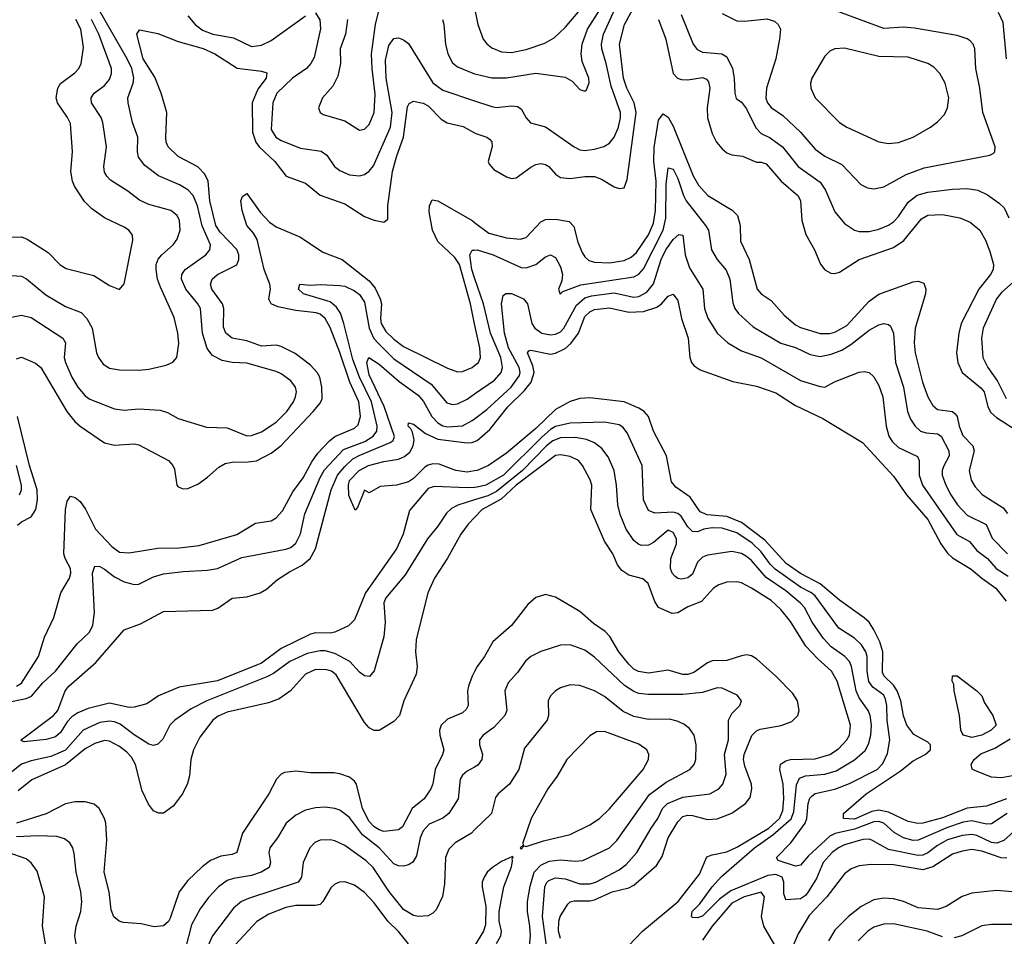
# Model space of a CAD drawing. Header units: inches. Extents: x 1308407 to 1441228, y 959628 to 1036311.
# Tile 636 of 656: x 1398143 to 1402162, y 1021069 to 1024809. Entities that reach past the tile are written whole.
import ezdxf

# ---------------------------------------------------------------- set-up
doc = ezdxf.new("R2010")
doc.units = ezdxf.units.IN
doc.header["$MEASUREMENT"] = 0
doc.layers.add('B3092', color=7, linetype='Continuous')
doc.layers.add('B4002', color=7, linetype='Continuous')

msp = doc.modelspace()

# ---------------------------------------------------------------- linework, layer by layer
at = {"layer": 'B3092', "color": 5}
for points, elevation in [([(1399480.8, 1024810), (1399473, 1024750), (1399450.9, 1024690), (1399453, 1024630), (1399441.4, 1024578.6), (1399422, 1024538), (1399378.5, 1024490), (1399363.1, 1024450), (1399370.2, 1024430.2), (1399382.3, 1024422.3), (1399470, 1024396.3), (1399530, 1024358.5), (1399550, 1024362.8), (1399570, 1024382), (1399590.4, 1024430), (1399594.3, 1024505.7), (1399581.2, 1024610), (1399579.8, 1024670), (1399595.7, 1024790), (1399619.9, 1024890)], 2660), ([(1398110, 1023594.9), (1398150, 1023603.6), (1398190, 1023593.8), (1398319.7, 1023510), (1398330.8, 1023490), (1398324.5, 1023430), (1398330, 1023410.4), (1398356.6, 1023350), (1398380.4, 1023310), (1398410, 1023274.8), (1398430, 1023260.5), (1398530, 1023220.5), (1398570, 1023215.1), (1398630, 1023221.5), (1398716, 1023216), (1398746.4, 1023206.4), (1398790, 1023181.8), (1398905.8, 1023145.8), (1398990, 1023143.5), (1399070.8, 1023110.8), (1399090, 1023112.5), (1399130, 1023127.4), (1399190, 1023166.2), (1399233.8, 1023210), (1399261.3, 1023250), (1399269.3, 1023270), (1399272.4, 1023290), (1399269.1, 1023310), (1399250, 1023335.2), (1399210, 1023363.9), (1399190, 1023373.6), (1399070, 1023407.8), (1399010, 1023409.9), (1398970, 1023417.8), (1398930, 1023438.6), (1398908, 1023468), (1398889.5, 1023530), (1398881.2, 1023630), (1398870.5, 1023650), (1398820.7, 1023710), (1398803.4, 1023750), (1398804.9, 1023770), (1398818.3, 1023790), (1398902.5, 1023850), (1398919.1, 1023870), (1398921.9, 1023890), (1398887.7, 1023967.7), (1398868.8, 1024050), (1398851.1, 1024091.1), (1398830, 1024115.5), (1398795.6, 1024135.6), (1398710, 1024172.2), (1398654.1, 1024214.1), (1398628.1, 1024248.1), (1398623.8, 1024270), (1398625.4, 1024330), (1398604.1, 1024390), (1398585.9, 1024470), (1398584.5, 1024490), (1398606.7, 1024550), (1398609.1, 1024570), (1398600.6, 1024610), (1398582.5, 1024650), (1398460.8, 1024860.8)], 2640), ([(1399350, 1024837), (1399368.4, 1024808.4), (1399371.4, 1024771.4), (1399344.5, 1024655.5), (1399331.4, 1024630), (1399313.4, 1024610), (1399257.1, 1024570), (1399192.2, 1024510), (1399177, 1024470), (1399170, 1024361.6), (1399188.8, 1024330), (1399210, 1024316.8), (1399290, 1024284.8), (1399373.3, 1024273.3), (1399397, 1024257), (1399428.4, 1024210), (1399450, 1024193.5), (1399490, 1024176.6), (1399530, 1024172.5), (1399550, 1024177.7), (1399569.4, 1024190.6), (1399586.7, 1024213.3), (1399657.1, 1024370), (1399663.3, 1024430), (1399639.7, 1024570), (1399635.9, 1024644.1), (1399650, 1024703.6), (1399670, 1024732.9), (1399690, 1024735.6), (1399710, 1024727.6), (1399730, 1024711.8), (1399830, 1024550.9), (1399870, 1024522.2), (1400000, 1024478.1)], 2640), ([(1398090, 1023766.4), (1398150, 1023763), (1398171.5, 1023751.5), (1398250, 1023686.6), (1398330, 1023639.4), (1398394.6, 1023614.6), (1398417.1, 1023590), (1398438.7, 1023550), (1398456.5, 1023450), (1398464.5, 1023430), (1398483.8, 1023403.8), (1398510, 1023387.3), (1398550, 1023380.6), (1398630, 1023378.9), (1398670, 1023382.9), (1398741.3, 1023398.7), (1398768.9, 1023411.1), (1398785.1, 1023430), (1398792.8, 1023487.2), (1398789.2, 1023530), (1398774, 1023594), (1398717.5, 1023717.5), (1398706.2, 1023750), (1398699.6, 1023790), (1398700.4, 1023810), (1398708.7, 1023831.3), (1398723.7, 1023850), (1398769.8, 1023890), (1398786.3, 1023913.7), (1398797.9, 1023950), (1398795.2, 1023990), (1398785.3, 1024010), (1398760.5, 1024030), (1398670, 1024054.4), (1398632.7, 1024072.7), (1398583.9, 1024110), (1398514.3, 1024154.3), (1398498.8, 1024170), (1398490, 1024187.6), (1398486.9, 1024210), (1398497.3, 1024290), (1398482.5, 1024390), (1398475.6, 1024410), (1398436.3, 1024470), (1398435.2, 1024490), (1398447.1, 1024510), (1398490, 1024540.9), (1398510, 1024565.4), (1398518.5, 1024590), (1398518.2, 1024610), (1398466.1, 1024750), (1398436.1, 1024810)], 2660), ([(1398090, 1023921.6), (1398150, 1023922.5), (1398173.3, 1023913.3), (1398259.8, 1023859.8), (1398308.9, 1023808.9), (1398333.5, 1023793.5), (1398445.4, 1023765.4), (1398510, 1023724.6), (1398550, 1023708), (1398570, 1023730.8), (1398605.6, 1023910), (1398603.9, 1023930), (1398588.3, 1023950), (1398570, 1023962.2), (1398490, 1024001.1), (1398437, 1024037), (1398407.7, 1024067.7), (1398366.9, 1024130), (1398358.1, 1024150), (1398352.5, 1024190), (1398358.9, 1024270), (1398350, 1024386), (1398338.7, 1024410), (1398297.3, 1024470), (1398292.2, 1024490), (1398298.6, 1024530), (1398310, 1024548.2), (1398367.6, 1024592.4), (1398383.9, 1024610), (1398394.5, 1024630), (1398403.9, 1024696.1), (1398392.4, 1024770), (1398371.7, 1024810)], 2680), ([(1398830, 1024825.4), (1398859.8, 1024790), (1398890, 1024766.4), (1398931.8, 1024750), (1399015.7, 1024735.7), (1399090, 1024700.4), (1399130, 1024705.5), (1399170, 1024724.1), (1399310, 1024825.2)], 2640), ([(1399868.4, 1024810), (1399874, 1024790), (1399880.8, 1024710), (1399890.1, 1024670.1), (1399910, 1024633.8), (1399930, 1024616.6), (1400000, 1024588.8)], 2660), ([(1398130, 1023425.3), (1398150, 1023431.8), (1398208, 1023408), (1398229.5, 1023389.5), (1398335.7, 1023210), (1398368.3, 1023170), (1398390, 1023150.8), (1398490, 1023082.2), (1398530, 1023072.8), (1398610, 1023078), (1398630, 1023074.7), (1398750, 1023010.2), (1398768, 1022990), (1398774.4, 1022974.4), (1398784.9, 1022910), (1398790, 1022903.1), (1398810, 1022894.7), (1398830, 1022896.3), (1398870, 1022913.2), (1398910, 1022941.7), (1398956.4, 1022983.6), (1398982.1, 1022997.9), (1399010, 1023004.2), (1399075.4, 1023004.6), (1399110, 1023009.6), (1399170, 1023040.6), (1399210, 1023071.7), (1399341.1, 1023210), (1399370, 1023244.6), (1399377.7, 1023262.3), (1399377, 1023310), (1399367.9, 1023350), (1399357.1, 1023370), (1399330, 1023399.3), (1399267.5, 1023447.5), (1399210, 1023476.1), (1399190, 1023480.6), (1399130, 1023477.4), (1399070, 1023498.2), (1399010, 1023509), (1398984, 1023530), (1398975.1, 1023555.1), (1398975.8, 1023630), (1398970.7, 1023650), (1398927.9, 1023710), (1398921.8, 1023730), (1398928.6, 1023750), (1398950.3, 1023769.7), (1399030, 1023808.2), (1399037.5, 1023830), (1399037.1, 1023850), (1399030, 1023870.9), (1398962, 1023942), (1398943.9, 1023970), (1398919.6, 1024070), (1398912.2, 1024150), (1398899.4, 1024179.4), (1398870, 1024208.7), (1398790, 1024251.1), (1398749.2, 1024290), (1398741.3, 1024310), (1398739.6, 1024330), (1398744.3, 1024430), (1398721, 1024510), (1398694.3, 1024574.3), (1398647.4, 1024650), (1398621.1, 1024750), (1398631.6, 1024768.4), (1398707.3, 1024752.7), (1398790, 1024720.9), (1398892, 1024692), (1398940.2, 1024670), (1399031.5, 1024611.5), (1399130, 1024599.5), (1399151.9, 1024591.9), (1399149.4, 1024570), (1399114.7, 1024525.3), (1399092.5, 1024470), (1399092.8, 1024350), (1399107.6, 1024310), (1399120.5, 1024290), (1399184.3, 1024230), (1399230.6, 1024170.6), (1399310, 1024142.2), (1399370, 1024092.7), (1399470, 1024057.2), (1399550, 1024006.7), (1399590, 1023991.3), (1399630, 1023982.4), (1399645.4, 1023994.6), (1399645.2, 1024050), (1399665.3, 1024190), (1399681.3, 1024250), (1399710.3, 1024330), (1399726.7, 1024453.3), (1399732.3, 1024467.7), (1399750, 1024476.5), (1399790, 1024468.4), (1399810, 1024458), (1399863.8, 1024403.8), (1399888, 1024388), (1399953.8, 1024373.8), (1400000, 1024347.6)], 2620), ([(1398130.2, 1022089.8), (1398150, 1022101.7), (1398219.3, 1022210), (1398244.1, 1022290), (1398283.2, 1022370), (1398311, 1022470), (1398346.2, 1022530), (1398352, 1022550), (1398350.9, 1022570), (1398328.7, 1022610), (1398323.1, 1022630), (1398330, 1022810.8), (1398336.3, 1022843.7), (1398350, 1022865.3), (1398370, 1022859.7), (1398390, 1022843.6), (1398411.7, 1022811.7), (1398452.5, 1022730), (1398518.7, 1022658.7), (1398550, 1022636.4), (1398590, 1022633.3), (1398706.9, 1022653.1), (1398793.8, 1022653.8), (1398876, 1022664), (1399030, 1022709), (1399105.1, 1022754.9), (1399170, 1022764.6), (1399190, 1022776.3), (1399215.4, 1022804.6), (1399257.5, 1022882.5), (1399300.2, 1022939.8), (1399335, 1023005), (1399360.4, 1023039.6), (1399407.1, 1023090), (1399430, 1023108.1), (1399510, 1023142.7), (1399524.4, 1023155.6), (1399534, 1023190), (1399528, 1023250), (1399490.9, 1023330), (1399450, 1023451.2), (1399410, 1023552.5), (1399390.3, 1023590), (1399370, 1023607.5), (1399353.2, 1023613.2), (1399270, 1023622.6), (1399197.3, 1023637.3), (1399169.9, 1023649.9), (1399162.8, 1023662.8), (1399160.2, 1023670), (1399167.2, 1023710), (1399164.6, 1023730), (1399140.5, 1023790), (1399112.5, 1023912.5), (1399097.8, 1023937.8), (1399070.4, 1023970), (1399050.6, 1024030), (1399045.2, 1024070), (1399052.2, 1024087.8), (1399070, 1024099.5), (1399124.1, 1024024.1), (1399163.4, 1023983.4), (1399190, 1023964.2), (1399290, 1023921.7), (1399380.4, 1023860.4), (1399459, 1023830), (1399570, 1023744.2), (1399594.2, 1023714.2), (1399614.3, 1023670), (1399619.9, 1023650), (1399616, 1023590), (1399619.2, 1023570), (1399637.3, 1023537.3), (1399670, 1023505.5), (1399710, 1023476), (1399890, 1023386.9), (1399930, 1023372.4), (1399950, 1023373.1), (1399990, 1023389.5), (1400000, 1023397.5)], 2580), ([(1400000, 1023568.3), (1399982.6, 1023650), (1399938.2, 1023810), (1399919.1, 1023839.1), (1399850, 1023904.7), (1399828.3, 1023950), (1399814.8, 1024025.2), (1399816.4, 1024050), (1399826.2, 1024073.8), (1399850, 1024070.2), (1399990, 1023989.2), (1400000, 1023981.5)], 2580), ([(1400000, 1023756.3), (1399988.3, 1023790), (1399980.1, 1023850), (1399990, 1023868.4), (1400000, 1023868.9)], 2560), ([(1398090, 1022022.2), (1398170, 1022038.5), (1398191.2, 1022048.8), (1398237.3, 1022102.7), (1398289.4, 1022150), (1398378, 1022262), (1398428.5, 1022310), (1398441.5, 1022338.5), (1398449, 1022390), (1398440.9, 1022550), (1398450, 1022579.6), (1398470, 1022577.4), (1398490, 1022567.2), (1398530, 1022535.9), (1398570, 1022514.8), (1398610, 1022504.2), (1398630, 1022505.5), (1398690, 1022535.8), (1398730, 1022547.2), (1398810, 1022557.7), (1398910, 1022562.8), (1398950, 1022570.1), (1399050, 1022614.5), (1399230, 1022648.7), (1399250, 1022655.8), (1399270, 1022673), (1399288.8, 1022711.2), (1399307.5, 1022792.5), (1399370, 1022940.9), (1399387.4, 1022972.6), (1399464.4, 1023055.6), (1399552.4, 1023087.6), (1399586.6, 1023110), (1399601.1, 1023130), (1399602.7, 1023150), (1399579.4, 1023250), (1399530, 1023350), (1399502.7, 1023422.7), (1399466.6, 1023570), (1399452, 1023612), (1399436.6, 1023636.6), (1399410, 1023657.5), (1399301, 1023690), (1399281.4, 1023710), (1399286, 1023730), (1399330, 1023725.3), (1399370.8, 1023729.2), (1399450, 1023725.1), (1399470, 1023722.2), (1399510, 1023703), (1399530, 1023687.3), (1399550, 1023656.6), (1399569.8, 1023549.8), (1399588.8, 1023508.8), (1399607.2, 1023487.2), (1399670, 1023424.6), (1399822.3, 1023322.3), (1399886.2, 1023246.2), (1399910, 1023238.9), (1399930, 1023242.2), (1399970, 1023261.2), (1400000, 1023282)], 2560), ([(1400000, 1022900.8), (1399970, 1022899.1), (1399835.2, 1022904.8), (1399810, 1022896.1), (1399733.7, 1022806.3), (1399708.1, 1022710), (1399681.5, 1022650), (1399555.3, 1022470), (1399510, 1022360.4), (1399485, 1022335), (1399430, 1022309.8), (1399410, 1022306), (1399350, 1022307.1), (1399330, 1022301.9), (1399210, 1022243.2), (1399130, 1022182.8), (1398950, 1022111.7), (1398794.3, 1022085.7), (1398710, 1022049.9), (1398662.3, 1022017.7), (1398610, 1022003.7), (1398590, 1022002.5), (1398510, 1022019.7), (1398422.3, 1021997.7), (1398379.9, 1021980.1), (1398356.3, 1021963.7), (1398336.6, 1021943.4), (1398310, 1021899.8), (1398290, 1021882), (1398251.5, 1021871.5), (1398161.6, 1021861.6), (1398150, 1021866), (1398149.6, 1021870), (1398281.6, 1021970), (1398298.7, 1021990), (1398328.6, 1022070), (1398343.1, 1022090), (1398454.4, 1022185.6), (1398570, 1022318.7), (1398636.1, 1022343.9), (1398730, 1022393.5), (1398930, 1022399.2), (1398952.1, 1022407.9), (1399010, 1022448.2), (1399070, 1022453.8), (1399124.2, 1022470), (1399150, 1022485.8), (1399195.8, 1022524.2), (1399244, 1022556), (1399296.5, 1022583.5), (1399328.2, 1022610), (1399350.2, 1022649.8), (1399414.3, 1022890), (1399440.2, 1022950), (1399470, 1022986.4), (1399503.2, 1023016.8), (1399528.6, 1023031.4), (1399655.9, 1023084.1), (1399667.4, 1023092.6), (1399672.4, 1023107.6), (1399630.7, 1023230.7), (1399570, 1023359.4), (1399560.2, 1023410), (1399567.8, 1023430), (1399610, 1023402.8), (1399692.4, 1023332.4), (1399770, 1023277.1), (1399790.8, 1023250.7), (1399825.5, 1023190), (1399850, 1023163.4), (1399870, 1023152.1), (1399890, 1023147.4), (1399950, 1023152), (1399990, 1023173), (1400000, 1023180.5)], 2540), ([(1398133.7, 1022746.3), (1398150, 1022760.6), (1398190, 1022781), (1398209.6, 1022810.4), (1398216.2, 1022850), (1398214.1, 1022890), (1398183.8, 1022990), (1398133.6, 1023190)], 2620), ([(1400000, 1022968.2), (1399970, 1022962.9), (1399923, 1022970), (1399855, 1022995), (1399830, 1022996.4), (1399810, 1022991.1), (1399796.3, 1022983.7), (1399750, 1022936.3), (1399730, 1022923.4), (1399681, 1022910), (1399615.1, 1022904.9), (1399570, 1022878), (1399550, 1022888.7), (1399522, 1022818), (1399512, 1022808), (1399487.3, 1022867.3), (1399484.6, 1022910), (1399490, 1022928.5), (1399529.3, 1022970), (1399566.4, 1022990), (1399630, 1023006.3), (1399690, 1023015.1), (1399713.9, 1023026.1), (1399736.1, 1023043.9), (1399749.9, 1023070), (1399753.3, 1023093.3), (1399746.1, 1023126.1), (1399739.7, 1023139.7), (1399728.2, 1023150), (1399730, 1023164.7), (1399750, 1023158.9), (1399800.1, 1023120.1), (1399850, 1023097.4), (1399970, 1023082.8), (1399990, 1023084.3), (1400000, 1023088.2)], 2520), ([(1398142.7, 1022870), (1398149.9, 1022890), (1398149.9, 1022910.1), (1398129.7, 1022990)], 2640), ([(1400000, 1022849.9), (1399931.4, 1022828.6), (1399905.4, 1022814.6), (1399884.8, 1022795.2), (1399850, 1022742), (1399808.3, 1022690), (1399716.6, 1022543.4), (1399637.3, 1022450), (1399630.1, 1022430), (1399634.8, 1022350), (1399628.9, 1022291.1), (1399590, 1022152.3), (1399570.9, 1022129.1), (1399550, 1022131.6), (1399530, 1022146), (1399490.2, 1022190.2), (1399430, 1022222.9), (1399390, 1022233.5), (1399370, 1022234.1), (1399316.8, 1022223.2), (1399245.3, 1022190), (1399178.5, 1022141.5), (1399152.4, 1022127.6), (1398906.4, 1022030), (1398843, 1021997), (1398776.5, 1021950), (1398756.1, 1021930), (1398727.3, 1021872.7), (1398707.6, 1021852.4), (1398690, 1021846.8), (1398670, 1021852.9), (1398610, 1021890.7), (1398553.7, 1021933.7), (1398530, 1021943.9), (1398510, 1021946.8), (1398470, 1021941.8), (1398402.9, 1021910), (1398330, 1021828.9), (1398270, 1021802.3), (1398190, 1021785.1), (1398150, 1021771.2), (1398071, 1021709)], 2560), ([(1400000, 1022777.4), (1399973.7, 1022750), (1399943.4, 1022710), (1399890, 1022612.1), (1399836.1, 1022530), (1399809.4, 1022470), (1399761.3, 1022278.7), (1399759, 1022230), (1399765.4, 1022170), (1399761, 1022139), (1399710.5, 1022029.5), (1399693.1, 1021970), (1399670, 1021944.7), (1399610, 1021908.7), (1399590, 1021908.6), (1399570, 1021919.3), (1399550, 1021941.8), (1399435.2, 1022135.2), (1399416, 1022150), (1399396.3, 1022156.3), (1399350, 1022157.1), (1399310, 1022138.4), (1399249.2, 1022070.8), (1399202.2, 1022037.8), (1399158.2, 1022021.8), (1398990, 1021982.8), (1398952.9, 1021967.1), (1398931.4, 1021950), (1398879.1, 1021880.9), (1398852.2, 1021830), (1398841.1, 1021790), (1398836.8, 1021723.2), (1398828.3, 1021691.7), (1398808, 1021650), (1398770, 1021599.2), (1398730, 1021571.1), (1398710, 1021571.1), (1398690, 1021581.3), (1398668.4, 1021608.4), (1398642.4, 1021662.4), (1398615.9, 1021770), (1398599.8, 1021799.8), (1398580.5, 1021820.5), (1398550, 1021842.9), (1398510, 1021865), (1398490, 1021868.2), (1398450, 1021855.4), (1398410, 1021834.3), (1398330, 1021768.2), (1398192.2, 1021707.8), (1398137.2, 1021662.8)], 2580), ([(1400000, 1022149.7), (1399989.4, 1022130), (1399975, 1022090), (1399971.5, 1022070), (1399974, 1022010), (1399966.1, 1021993.9), (1399950, 1021980.2), (1399890, 1021955.4), (1399864.1, 1021930), (1399857.2, 1021910), (1399857.5, 1021890), (1399873.9, 1021830), (1399869.6, 1021810), (1399838.4, 1021750), (1399829.6, 1021690.4), (1399821.7, 1021670), (1399794.6, 1021630), (1399745.1, 1021590), (1399705.3, 1021514.7), (1399690, 1021503), (1399630, 1021496.9), (1399610, 1021502.7), (1399590, 1021515.1), (1399570, 1021537.5), (1399542.8, 1021590), (1399517.6, 1021690), (1399510, 1021702.4), (1399490, 1021717.7), (1399450, 1021731.6), (1399424.9, 1021735.1), (1399330, 1021736.3), (1399270, 1021742.9), (1399223.4, 1021736.6), (1399210, 1021729.7), (1399191.6, 1021710), (1399159.7, 1021650), (1399053.2, 1021490), (1399029, 1021411), (1399010, 1021402.1), (1398964.4, 1021395.6), (1398922.5, 1021377.5), (1398887.6, 1021352.4), (1398830, 1021295.9), (1398793.9, 1021250), (1398757.4, 1021142.6), (1398750, 1021128.7), (1398730, 1021111.6), (1398692.6, 1021107.4), (1398639.2, 1021119.2), (1398565.6, 1021125.6), (1398549.7, 1021130), (1398528.1, 1021148.1), (1398517, 1021177), (1398507.8, 1021250), (1398487.9, 1021330), (1398498.9, 1021461.1), (1398494.2, 1021530), (1398488.9, 1021550), (1398468.2, 1021590), (1398447.5, 1021607.5), (1398410, 1021618), (1398370, 1021616.9), (1398330, 1021608.8), (1398251.9, 1021568.1), (1398130, 1021530.8)], 2620), ([(1400000, 1021759.5), (1399970, 1021743.2), (1399950, 1021726.2), (1399941.1, 1021710), (1399932.5, 1021630), (1399894.2, 1021570), (1399870, 1021551.2), (1399814.2, 1021525.8), (1399790, 1021499.3), (1399777.6, 1021470), (1399762.3, 1021397.7), (1399748.3, 1021371.7), (1399730, 1021359.8), (1399710, 1021354.6), (1399690, 1021355.6), (1399670, 1021364.7), (1399610, 1021429.5), (1399542.8, 1021482.8), (1399490, 1021553), (1399450, 1021583.2), (1399430, 1021590.6), (1399390, 1021596.1), (1399350, 1021592.6), (1399310, 1021583), (1399270, 1021562.7), (1399231, 1021530), (1399194.8, 1021470), (1399164.1, 1021430), (1399160.2, 1021410), (1399167.3, 1021370), (1399161.5, 1021350), (1399129.3, 1021330.7), (1399090, 1021317.3), (1399015.4, 1021304.6), (1398990, 1021295.9), (1398954.8, 1021270), (1398913.2, 1021226.8), (1398879.6, 1021180.4), (1398844.4, 1021115.6), (1398819.6, 1021020.4)], 2640), ([(1400000, 1021502.6), (1399987.2, 1021490), (1399920.2, 1021450), (1399895.2, 1021424.8), (1399881.1, 1021390), (1399877.8, 1021282.2), (1399868.3, 1021231.7), (1399843.2, 1021176.8), (1399830, 1021163.1), (1399810, 1021152.8), (1399771, 1021149), (1399750, 1021153.7), (1399710, 1021178.5), (1399650, 1021252.5), (1399585.6, 1021350), (1399556.8, 1021376.8), (1399470, 1021439.1), (1399430, 1021458.7), (1399410, 1021462.9), (1399370, 1021460.3), (1399348.4, 1021451.6), (1399327.3, 1021430), (1399300.5, 1021370), (1399294, 1021310), (1399279.7, 1021290), (1399077, 1021223), (1399048.2, 1021210), (1399016.5, 1021183.5), (1398930.1, 1021069.9), (1398911.4, 1021028.6)], 2660), ([(1398374.5, 1021030), (1398367.8, 1021070), (1398373.9, 1021110), (1398392.2, 1021170), (1398396.5, 1021210), (1398392.4, 1021250), (1398373.4, 1021330), (1398365.9, 1021405.9), (1398359.7, 1021430), (1398347.8, 1021450), (1398326.3, 1021466.3), (1398295.3, 1021475.3), (1398218.4, 1021478.4), (1398130, 1021474.1)], 2640), ([(1398250.5, 1021030), (1398236.6, 1021110), (1398244.3, 1021230), (1398214.4, 1021334.4), (1398190, 1021368.8), (1398170, 1021385.2), (1398092.2, 1021412.2)], 2660), ([(1399730, 1021038), (1399690, 1021088.7), (1399646.2, 1021130), (1399590, 1021205.9), (1399550, 1021247.6), (1399510, 1021277.5), (1399470, 1021291.4), (1399448.2, 1021290), (1399430, 1021281.8), (1399412.9, 1021267.1), (1399380.9, 1021210), (1399370, 1021199.1), (1399350, 1021193.9), (1399270, 1021195), (1399230, 1021186.5), (1399160.4, 1021159.6), (1399110.8, 1021129.2), (1399024.2, 1021035.8)], 2680)]:
    msp.add_lwpolyline(points, dxfattribs=dict(at, elevation=elevation))
at = {"layer": 'B4002', "color": 5}
for points, elevation in [([(1400000, 1024478.1), (1400070, 1024454.3), (1400090, 1024451.4), (1400150, 1024457.9), (1400175.5, 1024455.5), (1400190, 1024446), (1400210, 1024408.4), (1400227.8, 1024387.8), (1400290, 1024372.4), (1400406.3, 1024290), (1400430, 1024278.6), (1400450, 1024275.9), (1400490, 1024281.5), (1400527.8, 1024292.2), (1400550, 1024305), (1400570, 1024329.2), (1400587.9, 1024370), (1400595.8, 1024410), (1400595.1, 1024430), (1400557.5, 1024537.5), (1400537.6, 1024630), (1400519, 1024690), (1400517.6, 1024710), (1400526.7, 1024750), (1400626.1, 1024970)], 2640), ([(1400000, 1024347.6), (1400004.9, 1024344.9), (1400049.5, 1024329.5), (1400061.1, 1024321.1), (1400070.1, 1024310.1), (1400071.5, 1024291.5), (1400055.2, 1024230), (1400059.6, 1024219.6), (1400078.5, 1024198.5), (1400130, 1024168.2), (1400150, 1024161.2), (1400170, 1024163.8), (1400230, 1024207.8), (1400250, 1024218.1), (1400270, 1024221.9), (1400290, 1024218.5), (1400303.2, 1024210), (1400330, 1024178.9), (1400350, 1024165.2), (1400390, 1024161.5), (1400450, 1024169.1), (1400490, 1024168.9), (1400517.9, 1024157.9), (1400570, 1024127.3), (1400590, 1024120.2), (1400610, 1024122.6), (1400623.3, 1024156.7), (1400659.3, 1024430), (1400651.8, 1024470), (1400620.7, 1024530), (1400607.1, 1024570), (1400590.8, 1024710), (1400611.8, 1024790), (1400690, 1024934.2)], 2620), ([(1400000, 1024856.4), (1400012.9, 1024790), (1400035.5, 1024730), (1400050.1, 1024710.1), (1400070, 1024694.2), (1400110, 1024677.7), (1400150, 1024675.4), (1400210, 1024688.1), (1400286.2, 1024713.8), (1400324.4, 1024735.6), (1400370, 1024777.7), (1400430.4, 1024850)], 2680), ([(1400000, 1024588.8), (1400006.3, 1024586.3), (1400070, 1024571.7), (1400130, 1024572.6), (1400250, 1024591.3), (1400370, 1024574.3), (1400398.6, 1024558.6), (1400430, 1024524.9), (1400450, 1024518), (1400456.9, 1024523.1), (1400467.9, 1024552.1), (1400465.7, 1024570), (1400438.4, 1024638.4), (1400435.6, 1024670), (1400439.7, 1024710), (1400460.5, 1024770), (1400510.6, 1024849.4)], 2660), ([(1400843.7, 1024830), (1400891.8, 1024710), (1400908.1, 1024688.1), (1400930, 1024677), (1401009.6, 1024669.6), (1401030, 1024657.2), (1401053.2, 1024610), (1401060.1, 1024570), (1401061.6, 1024510), (1401068.2, 1024488.2), (1401090, 1024473.1), (1401110, 1024445.8), (1401148.2, 1024368.2), (1401170, 1024345.1), (1401206.9, 1024326.9), (1401256.8, 1024290), (1401320.8, 1024210), (1401410, 1024146.3), (1401432.9, 1024112.9), (1401470, 1024024.6), (1401510, 1023977.3), (1401550, 1023950.2), (1401570, 1023944.5), (1401610, 1023945.3), (1401650, 1023954.1), (1401690, 1023970.1), (1401710, 1023984.6), (1401730, 1024006.3), (1401770, 1024065.1), (1401807, 1024093), (1401850, 1024104.8), (1401950, 1024117.1), (1402010, 1024120.7), (1402054.2, 1024114.2), (1402094, 1024094), (1402141, 1024061), (1402161.3, 1024041.3), (1402181.1, 1024001.1)], 2640), ([(1401010, 1024834.6), (1401070, 1024805.2), (1401103.6, 1024803.6), (1401192.7, 1024812.7), (1401223.8, 1024803.8), (1401239.6, 1024790), (1401248, 1024770), (1401245, 1024730), (1401230.1, 1024649.9), (1401191.6, 1024530), (1401188.8, 1024488.8), (1401195.2, 1024470), (1401210, 1024451.5), (1401257.8, 1024417.8), (1401329.7, 1024349.7), (1401390, 1024280.5), (1401430, 1024252.8), (1401498.6, 1024218.6), (1401577, 1024137), (1401603.3, 1024123.2), (1401630, 1024118.6), (1401670, 1024127.2), (1401762.1, 1024177.9), (1401834.7, 1024205.3), (1402103.3, 1024256.7), (1402117.1, 1024262.9), (1402123.7, 1024270), (1402124.7, 1024290), (1402073.9, 1024430), (1402061.7, 1024530), (1402045.2, 1024610), (1402042, 1024690), (1402034.8, 1024710), (1402022.8, 1024722.8), (1402010, 1024731.6), (1401970, 1024744.2), (1401794.9, 1024774.9), (1401750, 1024778.3), (1401670, 1024773.4), (1401424.4, 1024864.4)], 2660), ([(1402171.7, 1024650), (1402157.7, 1024797.7), (1402138.4, 1024838.4)], 2640), ([(1400751, 1024810), (1400779.9, 1024730), (1400810, 1024589.3), (1400828.5, 1024570), (1400845, 1024565), (1400870, 1024564), (1400930, 1024572.8), (1400946.2, 1024566.2), (1400955.3, 1024555.3), (1400960.1, 1024530), (1400948.8, 1024450), (1400950, 1024408.2), (1400970, 1024344.2), (1400987.7, 1024310), (1401010, 1024281.6), (1401030, 1024265.5), (1401050, 1024257.1), (1401092.8, 1024252.8), (1401150, 1024228.1), (1401170, 1024228.2), (1401190, 1024221.1), (1401250.7, 1024150.7), (1401321.1, 1024090), (1401329.6, 1024069.6), (1401336.3, 1023990), (1401352.3, 1023932.3), (1401387.5, 1023870), (1401412.2, 1023812.2), (1401430, 1023789.1), (1401454.5, 1023774.5), (1401470, 1023772.8), (1401490, 1023778.7), (1401570, 1023830.5), (1401710, 1023879), (1401752, 1023908), (1401823.8, 1023996.2), (1401850, 1024011.2), (1401910, 1024014.6), (1401980.9, 1024000.9), (1402023.3, 1023983.3), (1402062.7, 1023950), (1402086, 1023910), (1402102.9, 1023862.9), (1402117.8, 1023810), (1402116, 1023790), (1402105.5, 1023770), (1402057.6, 1023710), (1401986.3, 1023570), (1401976.5, 1023530), (1401967.3, 1023450), (1401972.1, 1023410), (1401990.7, 1023370), (1402066.3, 1023306.3), (1402079.5, 1023290), (1402094.7, 1023230), (1402106.6, 1023206.6), (1402130, 1023186.4), (1402217.9, 1023130)], 2620), ([(1400000, 1023981.5), (1400057.5, 1023937.5), (1400130, 1023918.5), (1400186.1, 1023913.9), (1400210, 1023921), (1400270, 1023984.5), (1400290, 1023994.2), (1400330, 1023994.8), (1400385.4, 1023985.4), (1400404.9, 1023964.9), (1400421.9, 1023901.9), (1400439.6, 1023859.6), (1400450, 1023841.5), (1400466.3, 1023826.3), (1400490, 1023819.5), (1400550, 1023817.4), (1400610, 1023826.1), (1400639.6, 1023840.4), (1400660.4, 1023859.6), (1400710, 1023930.6), (1400730, 1023979.3), (1400737.9, 1024030), (1400741.1, 1024150), (1400731.4, 1024230), (1400732.3, 1024287.7), (1400750, 1024399.6), (1400770, 1024425.5), (1400790, 1024412.1), (1400810, 1024375.2), (1400891.9, 1024171.9), (1400913.6, 1024133.6), (1400952.1, 1024092.1), (1401051.5, 1024031.5), (1401072.7, 1024010), (1401084.2, 1023970), (1401085, 1023905), (1401121, 1023830), (1401154, 1023710), (1401170, 1023690.2), (1401210, 1023663.2), (1401263.2, 1023603.2), (1401310, 1023564.4), (1401330, 1023553.2), (1401410, 1023529.1), (1401448.7, 1023528.7), (1401470, 1023533.7), (1401519.3, 1023560.7), (1401610, 1023660.4), (1401650, 1023689.1), (1401790, 1023739.8), (1401810, 1023742.7), (1401833.9, 1023733.9), (1401842, 1023710), (1401840.7, 1023690), (1401798.3, 1023550), (1401793.5, 1023490), (1401798.8, 1023450), (1401828.2, 1023330), (1401849.7, 1023269.7), (1401870, 1023234.3), (1401890, 1023218.4), (1401950, 1023210.5), (1401961.2, 1023201.2), (1401969.3, 1023189.3), (1401977.7, 1023150), (1401992.5, 1023112.5), (1402033.9, 1023070), (1402039.2, 1023050), (1402018.4, 1022970), (1402026.3, 1022930), (1402042.5, 1022902.5), (1402071.8, 1022871.8), (1402157.7, 1022817.7), (1402174.7, 1022794.7)], 2580), ([(1400000, 1023868.9), (1400010.5, 1023869.5), (1400076, 1023850), (1400190, 1023798.5), (1400210, 1023796.4), (1400249.5, 1023810.5), (1400290, 1023841.2), (1400310.4, 1023850), (1400330, 1023839), (1400350, 1023800.3), (1400358.8, 1023770), (1400356.4, 1023743.6), (1400341.8, 1023710), (1400349.2, 1023689.2), (1400360.6, 1023699.4), (1400433.2, 1023726.8), (1400650, 1023759.7), (1400670, 1023770.6), (1400690, 1023792.4), (1400769.5, 1023950), (1400780.2, 1023999.8), (1400782.2, 1024137.8), (1400790, 1024204.9), (1400810, 1024199.3), (1400830, 1024161.3), (1400852.1, 1024092.1), (1400863.6, 1024070), (1400943, 1023970), (1400954.3, 1023950), (1400967.3, 1023870), (1400990.5, 1023830.5), (1401026.4, 1023786.4), (1401042.4, 1023750), (1401053.4, 1023653.4), (1401061.6, 1023630), (1401077.1, 1023610), (1401136.4, 1023556.4), (1401250, 1023488.9), (1401310, 1023471.3), (1401370, 1023442.8), (1401410, 1023434.9), (1401456, 1023444), (1401499, 1023461), (1401536.3, 1023483.7), (1401610, 1023542.1), (1401650, 1023564.4), (1401670, 1023569.2), (1401690, 1023565.3), (1401698, 1023558), (1401710.1, 1023530.1), (1401717.6, 1023410), (1401751, 1023310), (1401767.5, 1023210), (1401778.9, 1023178.9), (1401797.6, 1023150), (1401820.2, 1023130), (1401842.8, 1023122.8), (1401890, 1023119.3), (1401905, 1023110), (1401935.2, 1023050), (1401937.5, 1023030), (1401914.5, 1022985.5), (1401909.1, 1022970), (1401909.1, 1022950), (1401922.8, 1022910), (1401943.6, 1022870), (1401971.6, 1022830), (1402010, 1022787.9), (1402088.5, 1022748.5), (1402112.9, 1022692.9), (1402175.4, 1022630)], 2560), ([(1400000, 1023180.5), (1400050, 1023217.8), (1400149.1, 1023310), (1400182.7, 1023357.3), (1400186.4, 1023370), (1400182.2, 1023390), (1400138.8, 1023470), (1400121.6, 1023530), (1400109.9, 1023650.1), (1400116, 1023684), (1400127.9, 1023692.1), (1400150, 1023691.3), (1400200.2, 1023670), (1400215.9, 1023650), (1400234.2, 1023570), (1400245.5, 1023550), (1400274.9, 1023530), (1400310, 1023523.3), (1400330, 1023525.3), (1400350, 1023535.5), (1400363.6, 1023550), (1400415.3, 1023644.7), (1400450, 1023673.7), (1400477.8, 1023682.2), (1400570, 1023694.2), (1400650, 1023677.3), (1400670, 1023679.7), (1400702.8, 1023697.2), (1400730, 1023731.8), (1400762, 1023830), (1400780.2, 1023870), (1400810, 1023912.5), (1400833, 1023933), (1400850.1, 1023930), (1400860.1, 1023850), (1400877.1, 1023797.2), (1400931.9, 1023710), (1400938.6, 1023630), (1400951.5, 1023591.5), (1400990.1, 1023530.1), (1401034.2, 1023490), (1401090, 1023457.4), (1401170, 1023428.9), (1401330, 1023337.3), (1401410, 1023312.2), (1401430, 1023310.2), (1401468.5, 1023331.5), (1401570.2, 1023370.2), (1401590, 1023373.4), (1401610, 1023369.1), (1401630, 1023351.6), (1401650, 1023316.9), (1401666.6, 1023270), (1401679.9, 1023150), (1401690.7, 1023110), (1401706.3, 1023086.3), (1401730, 1023063.5), (1401807.1, 1023027.1), (1401814, 1023010), (1401815.2, 1022950), (1401827.8, 1022910), (1401968.8, 1022708.8), (1402019.6, 1022679.7), (1402050, 1022643.6), (1402093.3, 1022610), (1402129, 1022570), (1402178.5, 1022538.5)], 2540), ([(1400000, 1023282), (1400081.3, 1023338.7), (1400108.9, 1023370), (1400114.2, 1023390), (1400106.4, 1023430), (1400064.5, 1023530), (1400036.9, 1023650), (1400000, 1023756.3)], 2560), ([(1402211.1, 1023748.9), (1402150, 1023695.3), (1402130, 1023669.8), (1402075.4, 1023550), (1402068.6, 1023510), (1402074.4, 1023430), (1402095, 1023390), (1402134.2, 1023334.2), (1402170, 1023262.8)], 2640), ([(1400000, 1023088.2), (1400010, 1023092.2), (1400062.6, 1023137.4), (1400136, 1023230), (1400204, 1023296), (1400230.6, 1023329.4), (1400242.6, 1023370), (1400237, 1023397), (1400215.3, 1023450), (1400221.7, 1023458.2), (1400230, 1023461), (1400310, 1023444.7), (1400330, 1023448.7), (1400370, 1023467.8), (1400392.2, 1023487.8), (1400424.5, 1023530), (1400450, 1023598.6), (1400470, 1023617.3), (1400490, 1023626.2), (1400550, 1023633.8), (1400630, 1023615.1), (1400690, 1023618.3), (1400743.9, 1023636.1), (1400762.8, 1023650), (1400790, 1023681.4), (1400810, 1023689.2), (1400830, 1023663.1), (1400844.4, 1023590), (1400871.5, 1023510), (1400878.5, 1023430), (1400885.4, 1023410), (1400896, 1023396), (1400921, 1023381), (1401053.4, 1023333.4), (1401150, 1023314.3), (1401230, 1023287), (1401310, 1023235.1), (1401421.5, 1023181.5), (1401583.8, 1023083.8), (1401710, 1022947), (1401763.4, 1022870), (1401849.7, 1022770), (1401902.6, 1022670), (1401930, 1022632.2), (1401950, 1022612.5), (1402026.8, 1022566.8), (1402070.1, 1022530), (1402127.9, 1022490), (1402170, 1022435.9)], 2520), ([(1400000, 1023397.5), (1400015.4, 1023410), (1400024.1, 1023430), (1400021, 1023470), (1400000, 1023568.3)], 2580), ([(1402171, 1021629), (1402090, 1021600.1), (1402010, 1021592.2), (1401910, 1021551.8), (1401830, 1021530.7), (1401809.2, 1021529.2), (1401770, 1021536.6), (1401690, 1021575.4), (1401650, 1021582.8), (1401621.4, 1021578.6), (1401550, 1021546.9), (1401505.1, 1021550), (1401505.9, 1021570), (1401597.6, 1021650), (1401737.4, 1021742.6), (1401790, 1021784.5), (1401839.2, 1021810), (1401861, 1021830), (1401861.2, 1021850), (1401850, 1021860.8), (1401792.6, 1021892.6), (1401764.6, 1021930), (1401750, 1021968.3), (1401739.5, 1022030), (1401724.5, 1022070), (1401710, 1022093.5), (1401671.7, 1022130), (1401665.2, 1022145.2), (1401666.4, 1022230), (1401654.6, 1022270), (1401630, 1022319.8), (1401610.2, 1022350.2), (1401590, 1022368.7), (1401490, 1022439.9), (1401410, 1022507.3), (1401330, 1022549.1), (1401271.2, 1022590), (1401184.7, 1022684.7), (1401090, 1022757), (1401030, 1022782.3), (1400949.1, 1022789.1), (1400921.3, 1022801.3), (1400880.5, 1022860.5), (1400821.1, 1022901.1), (1400803.7, 1022923.7), (1400782.6, 1023030), (1400730.6, 1023130.6), (1400709.9, 1023190), (1400692.4, 1023210), (1400670, 1023224), (1400610, 1023249.9), (1400470, 1023265.7), (1400430, 1023263), (1400390, 1023251.1), (1400330, 1023218.3), (1400250, 1023141.1), (1400130, 1023039.7), (1400057.2, 1022990), (1400010, 1022969.9), (1400000, 1022968.2)], 2520), ([(1402174.1, 1021570), (1402110, 1021527.2), (1402090, 1021525.6), (1402030, 1021539.7), (1401993.8, 1021533.8), (1401930, 1021512.9), (1401810, 1021460.3), (1401790, 1021459.9), (1401750, 1021470.3), (1401711.9, 1021491.9), (1401670, 1021530.9), (1401650, 1021537), (1401630, 1021535.8), (1401550, 1021505.7), (1401471.4, 1021488.6), (1401450, 1021477.4), (1401363.1, 1021396.9), (1401330, 1021358.8), (1401310, 1021355.3), (1401238.6, 1021378.6), (1401232.5, 1021390), (1401290.7, 1021450), (1401348.8, 1021530), (1401356.1, 1021550), (1401362, 1021610), (1401368.3, 1021631.7), (1401377.6, 1021642.4), (1401390, 1021651.4), (1401470, 1021669.7), (1401530, 1021691.7), (1401642.9, 1021750), (1401666.5, 1021773.5), (1401685.6, 1021814.4), (1401694.5, 1021870), (1401684.4, 1021950), (1401682.9, 1022010), (1401676.8, 1022036.8), (1401670, 1022052.2), (1401626, 1022086), (1401608.5, 1022108.5), (1401601.7, 1022150), (1401602.8, 1022210), (1401597.5, 1022230), (1401578.6, 1022258.6), (1401550, 1022285), (1401486.3, 1022326.3), (1401390, 1022457.7), (1401372.2, 1022472.2), (1401330, 1022493.3), (1401227, 1022567), (1401206.7, 1022586.7), (1401170, 1022637.6), (1401133.5, 1022673.5), (1401070, 1022715.2), (1401010, 1022733.8), (1400970, 1022736.2), (1400935.8, 1022730), (1400910, 1022719.4), (1400890, 1022720.7), (1400870, 1022740.2), (1400843.3, 1022783.3), (1400830, 1022794.3), (1400810, 1022799.5), (1400735.1, 1022795.1), (1400710, 1022805.8), (1400689.9, 1022849.9), (1400683.4, 1022990), (1400622.6, 1023122.6), (1400605.7, 1023145.7), (1400590, 1023155.9), (1400530, 1023167.4), (1400390, 1023163.2), (1400330, 1023148.8), (1400310, 1023137.5), (1400273.8, 1023106.2), (1400118, 1022950), (1400046.2, 1022910), (1400010, 1022901.4), (1400000, 1022900.8)], 2540), ([(1402216.3, 1021510), (1402160.5, 1021459.5), (1402131.2, 1021448.8), (1402110, 1021451.8), (1402050, 1021480.2), (1402030, 1021483.8), (1401990, 1021480.4), (1401930, 1021462.1), (1401890, 1021439.8), (1401850, 1021409.2), (1401830, 1021399.8), (1401810, 1021398.3), (1401690, 1021423.2), (1401621.2, 1021461.2), (1401610, 1021465.3), (1401584.1, 1021464.1), (1401510, 1021441.8), (1401485.1, 1021430), (1401459.6, 1021410), (1401422.1, 1021370), (1401395.1, 1021304.9), (1401362, 1021250), (1401350, 1021235.2), (1401330, 1021222.1), (1401270, 1021216.9), (1401262.2, 1021242.2), (1401262.3, 1021290), (1401255.2, 1021310), (1401230, 1021320.3), (1401197.4, 1021317.4), (1401045.2, 1021254.8), (1400999.2, 1021220.8), (1400930, 1021151.2), (1400910, 1021143.7), (1400890, 1021146), (1400884.8, 1021150), (1400888, 1021170), (1400919.3, 1021200.7), (1400969, 1021271), (1401007.9, 1021312.1), (1401142.1, 1021430), (1401217.8, 1021482.2), (1401291.8, 1021548.2), (1401303.6, 1021576.4), (1401313.7, 1021686.3), (1401326.3, 1021713.7), (1401350, 1021723.5), (1401430, 1021730.4), (1401475.6, 1021744.4), (1401550.8, 1021789.2), (1401593.6, 1021826.4), (1401607.9, 1021852.1), (1401617.7, 1021890), (1401619.8, 1021930), (1401614.4, 1021970), (1401606.3, 1021990), (1401570, 1022041.3), (1401557, 1022070), (1401538.2, 1022170), (1401530, 1022190.5), (1401511.2, 1022210), (1401455.3, 1022250), (1401424.1, 1022284.1), (1401377.7, 1022350), (1401345.9, 1022410), (1401330, 1022427.9), (1401270, 1022479.1), (1401190, 1022532.7), (1401130, 1022602.7), (1401110, 1022618.8), (1401090, 1022630.4), (1401050, 1022638.5), (1400950, 1022624.1), (1400930, 1022615.9), (1400910, 1022595.3), (1400890, 1022546.3), (1400870, 1022530.9), (1400846.4, 1022526.4), (1400830, 1022529.2), (1400817.8, 1022537.8), (1400806.7, 1022550), (1400799.7, 1022570), (1400801.2, 1022610), (1400823.6, 1022670), (1400823.7, 1022690), (1400810, 1022716.8), (1400790, 1022725.7), (1400730, 1022676.1), (1400710, 1022664.9), (1400683.2, 1022663.2), (1400670, 1022667.6), (1400650, 1022684), (1400618.9, 1022730), (1400594.1, 1022790), (1400584.3, 1022830), (1400579.1, 1022910), (1400570, 1022969.5), (1400544.7, 1023024.7), (1400519.9, 1023059.9), (1400490, 1023082.9), (1400456.3, 1023096.3), (1400410, 1023104), (1400350, 1023102.4), (1400318.8, 1023090), (1400293.5, 1023070), (1400195.5, 1022970), (1400090, 1022884.1), (1400053.5, 1022866.5), (1400000, 1022849.9)], 2560), ([(1400599.6, 1021000.4), (1400685.2, 1021090), (1400831, 1021210), (1400917.6, 1021322.4), (1400947.5, 1021392.5), (1400970, 1021401.3), (1401030, 1021413.1), (1401070, 1021432), (1401200.8, 1021510), (1401244.8, 1021550), (1401257.5, 1021582.5), (1401262.7, 1021630), (1401259, 1021690), (1401245.2, 1021750), (1401248.9, 1021771.1), (1401270, 1021785.3), (1401289.6, 1021790.4), (1401390, 1021793.3), (1401450, 1021810.5), (1401485.7, 1021834.3), (1401519.9, 1021870), (1401530.4, 1021890), (1401534.1, 1021930), (1401479.3, 1022110), (1401457.1, 1022150), (1401400.4, 1022200.4), (1401352, 1022252), (1401290, 1022353.4), (1401250, 1022402), (1401210, 1022438.5), (1401130, 1022489.9), (1401090, 1022510.5), (1401070, 1022515), (1401030, 1022513.9), (1400996.5, 1022503.5), (1400975.5, 1022490), (1400925.6, 1022434.4), (1400870, 1022413.6), (1400830, 1022388.6), (1400806.2, 1022386.2), (1400750.8, 1022410.8), (1400735.4, 1022435.4), (1400707.9, 1022508), (1400687.1, 1022527.1), (1400630, 1022542.8), (1400601.2, 1022561.2), (1400583.9, 1022583.9), (1400563.6, 1022630), (1400530, 1022681.2), (1400475, 1022810), (1400477.9, 1022910), (1400471.5, 1022931.5), (1400440.9, 1022990), (1400423.8, 1023010), (1400390, 1023026.8), (1400350, 1023033.1), (1400330.5, 1023030.5), (1400169.1, 1022910), (1400108, 1022852), (1400031.3, 1022810), (1400000, 1022777.4)], 2580), ([(1400350, 1021059.8), (1400342.2, 1021090), (1400343.6, 1021130), (1400349.9, 1021150), (1400380.6, 1021199.4), (1400390.4, 1021209.6), (1400406.4, 1021213.6), (1400470, 1021213.3), (1400490, 1021217.8), (1400562, 1021250), (1400630, 1021266.3), (1400650, 1021276.8), (1400742.8, 1021357.2), (1400765.7, 1021394.3), (1400790.4, 1021470), (1400830, 1021535.8), (1400850, 1021557.1), (1400870, 1021562.3), (1400890, 1021561.2), (1400950, 1021545.9), (1400990, 1021548.3), (1401050, 1021571.7), (1401105.2, 1021610), (1401124.4, 1021635.6), (1401131.8, 1021670), (1401130.3, 1021690), (1401102.8, 1021762.8), (1401098, 1021790), (1401100.6, 1021810), (1401131.8, 1021888.2), (1401150, 1021907.5), (1401166.1, 1021913.9), (1401251.6, 1021928.4), (1401295, 1021945), (1401319.4, 1021970), (1401324.1, 1021990), (1401317.4, 1022030), (1401298.9, 1022058.9), (1401229, 1022130), (1401150, 1022201.6), (1401130, 1022213.4), (1401110, 1022216.8), (1401090, 1022213.3), (1401030, 1022194.6), (1400970, 1022193.4), (1400950, 1022185.3), (1400895, 1022145), (1400870, 1022137.1), (1400850, 1022137.5), (1400790, 1022154.9), (1400710, 1022142.8), (1400668.6, 1022148.6), (1400650, 1022159), (1400630, 1022179.3), (1400588.5, 1022230), (1400552, 1022292), (1400532.5, 1022312.5), (1400485.3, 1022345.3), (1400430, 1022394.7), (1400330, 1022452.2), (1400290, 1022463.5), (1400250, 1022451.5), (1400216.9, 1022423.1), (1400150, 1022336.4), (1400074.2, 1022270), (1400040.6, 1022210), (1400010.6, 1022169.4), (1400000, 1022149.7)], 2620), ([(1400302, 1020970), (1400277.2, 1021150), (1400286.2, 1021270), (1400293.1, 1021286.9), (1400303.1, 1021296.9), (1400330, 1021306.7), (1400370, 1021302.5), (1400430, 1021282.7), (1400470, 1021282.8), (1400495.3, 1021290), (1400590, 1021340.1), (1400618.3, 1021361.7), (1400662.5, 1021410), (1400720.2, 1021510), (1400748.4, 1021550), (1400767.2, 1021590), (1400786.7, 1021610), (1400850, 1021635.9), (1400960.7, 1021650), (1400996.8, 1021670), (1401013.6, 1021690), (1401026.3, 1021730), (1401019.9, 1021810), (1401036.4, 1021870), (1401036.1, 1021950), (1401050, 1021977.8), (1401083, 1022010), (1401089.6, 1022030), (1401072.2, 1022052.2), (1401010, 1022081.6), (1400990, 1022082.9), (1400930, 1022064.2), (1400850, 1022055.4), (1400710, 1022055.8), (1400670, 1022059.9), (1400650, 1022067.2), (1400611.7, 1022091.7), (1400490, 1022207.8), (1400450, 1022236.1), (1400390, 1022257.8), (1400350, 1022257.1), (1400270, 1022231.5), (1400228.9, 1022210), (1400207.9, 1022192.1), (1400175.4, 1022144.6), (1400137.3, 1022102.7), (1400122.9, 1022070), (1400131, 1021990), (1400122.9, 1021970), (1400078.8, 1021921.2), (1400035.6, 1021890), (1400019.7, 1021870), (1400020.2, 1021850), (1400031.8, 1021810), (1400030, 1021789.6), (1400013.3, 1021766.7), (1400000, 1021759.5)], 2640), ([(1400222.9, 1021017.1), (1400227.6, 1021070), (1400226.1, 1021110), (1400216.1, 1021170), (1400216, 1021210), (1400226.2, 1021273.8), (1400243.1, 1021330), (1400270, 1021359.5), (1400304.7, 1021375.3), (1400350, 1021380.3), (1400410, 1021374.9), (1400442.4, 1021377.6), (1400550, 1021429.5), (1400579.9, 1021460.1), (1400713.3, 1021646.7), (1400781.7, 1021698.3), (1400878.5, 1021750), (1400895.8, 1021770), (1400903.2, 1021790), (1400904.5, 1021850), (1400895.8, 1021890), (1400876.7, 1021916.6), (1400854.3, 1021934.3), (1400827.1, 1021947.1), (1400795, 1021955), (1400710, 1021953.5), (1400650, 1021966.1), (1400606.2, 1021986.2), (1400530, 1022046.6), (1400490, 1022069.9), (1400430, 1022092.5), (1400390, 1022094.6), (1400350, 1022082), (1400330.2, 1022069.8), (1400310.2, 1022049.8), (1400300.7, 1022030), (1400302.2, 1021970), (1400296.1, 1021950), (1400203.8, 1021836.2), (1400180.2, 1021750), (1400142.2, 1021690), (1400096.5, 1021650), (1400085.4, 1021634.6), (1400068.5, 1021570), (1400000, 1021502.6)], 2660), ([(1402210, 1021726.3), (1402150, 1021714.8), (1402110, 1021717.8), (1402043.9, 1021743.9), (1402031, 1021751), (1402026.6, 1021770), (1402039.4, 1021790), (1402066.2, 1021813.8), (1402123.5, 1021836.5), (1402185.8, 1021874.2)], 2480), ([(1402172, 1021388), (1402148.7, 1021388.7), (1402070, 1021416.3), (1402030, 1021422.5), (1401990, 1021416.7), (1401950, 1021403.4), (1401870, 1021352), (1401830, 1021339.3), (1401710, 1021360.9), (1401618.9, 1021361.1), (1401570, 1021356.2), (1401536.6, 1021343.4), (1401510, 1021324.1), (1401437.7, 1021230), (1401366.2, 1021153.8), (1401321.1, 1021078.9), (1401290.5, 1021009.5)], 2580), ([(1400090, 1021039.3), (1400107.6, 1021070), (1400109.6, 1021090), (1400100.7, 1021130), (1400099.6, 1021170), (1400119.7, 1021270), (1400150, 1021352), (1400155.1, 1021375.1), (1400153.2, 1021386.8), (1400158, 1021390), (1400154, 1021394), (1400110, 1021373.6), (1400073.4, 1021350), (1400050.6, 1021330), (1400038.4, 1021310), (1400030.4, 1021290), (1400030.4, 1021270), (1400046.4, 1021190), (1400044.1, 1021115.9), (1400036.3, 1021090), (1400000, 1021029.9)], 2680), ([(1402230, 1021247.8), (1402130, 1021255.1), (1402030, 1021244.9), (1401989.6, 1021230.4), (1401924.6, 1021190), (1401890, 1021178.5), (1401810, 1021184.7), (1401750, 1021211.2), (1401710, 1021222), (1401670, 1021223.7), (1401630, 1021216.9), (1401578, 1021190), (1401525.5, 1021150), (1401470, 1021094), (1401444.1, 1021050)], 2620), ([(1401230, 1021026.3), (1401180.6, 1021110), (1401171.6, 1021150), (1401183.9, 1021230), (1401169, 1021249), (1401100.9, 1021230), (1401050, 1021203.3), (1400969.3, 1021110), (1400930, 1021052.9)], 2580), ([(1401910, 1021067), (1401847.6, 1021090), (1401710, 1021120.2), (1401670, 1021118.8), (1401630, 1021106.1), (1401604.5, 1021090), (1401565.5, 1021050)], 2640), ([(1402230, 1021117.1), (1402110, 1021117.1), (1402070, 1021110.8), (1401989.4, 1021070.6), (1401958, 1021062)], 2640)]:
    msp.add_lwpolyline(points, dxfattribs=dict(at, elevation=elevation))
for points, elevation in [([(1401510, 1024693.3), (1401470, 1024690.8), (1401450, 1024681.3), (1401430, 1024660.7), (1401376.9, 1024570), (1401371.5, 1024550), (1401372.6, 1024530), (1401390.3, 1024490), (1401490, 1024390.3), (1401519.3, 1024370), (1401650, 1024311.2), (1401690, 1024303.5), (1401730, 1024307.7), (1401789.6, 1024330), (1401860.5, 1024370), (1401890, 1024391.8), (1401917.6, 1024422.4), (1401930.7, 1024450), (1401936.2, 1024490), (1401921.1, 1024550), (1401899.3, 1024590), (1401875.1, 1024615.1), (1401850.5, 1024630.5), (1401770, 1024656.5), (1401650, 1024659.5)], 2680), ([(1402030, 1021879.5), (1401995.6, 1021890), (1401990, 1021898), (1401984.4, 1021910), (1401978.9, 1021970), (1401957.6, 1022070), (1401956, 1022096), (1401949.4, 1022110), (1401950, 1022131.3), (1401970, 1022132), (1402050, 1022071), (1402070, 1022050.4), (1402081, 1022021), (1402114.9, 1021970), (1402128.5, 1021930), (1402108, 1021910), (1402070, 1021889.9)], 2480), ([(1400530, 1021904.6), (1400497, 1021903), (1400470, 1021887.2), (1400376.9, 1021790), (1400337.4, 1021722.6), (1400299.2, 1021670), (1400231.3, 1021550), (1400197.3, 1021450), (1400198.8, 1021441.2), (1400186, 1021430), (1400190, 1021424.7), (1400202, 1021438), (1400210, 1021434.8), (1400281.1, 1021458.9), (1400390, 1021483.9), (1400470, 1021523.2), (1400510, 1021549.4), (1400550, 1021589.4), (1400687.6, 1021750), (1400709.8, 1021790), (1400711.8, 1021810), (1400702.7, 1021830), (1400670, 1021853.2)], 2680)]:
    msp.add_lwpolyline(points, close=True, dxfattribs=dict(at, elevation=elevation))

doc.saveas('drawing.dxf')
